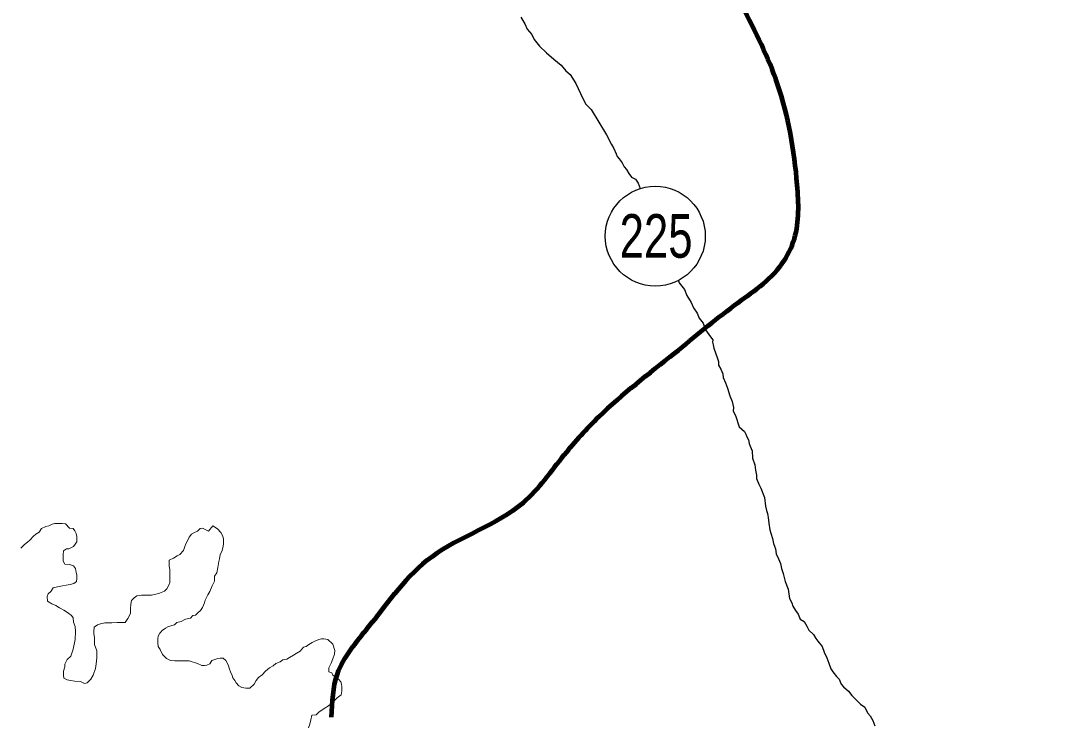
# Model space of a CAD drawing. Extents: x -1643653 to 4543381, y 1624270 to 13878484.
# Drawn here: x 627893 to 636293, y 8939733 to 8945383 of the extents above; entities that cross this region are included whole.
import ezdxf
from ezdxf.enums import TextEntityAlignment as Align

# ---------------------------------------------------------------- set-up
doc = ezdxf.new("R2010")
doc.units = 0
doc.header["$LTSCALE"] = 200
for name, color, linetype, lineweight in [('12', 7, 'Continuous', 25), ('23', 7, 'Continuous', 13), ('25', 7, 'Continuous', 13), ('48', 7, 'Continuous', 25), ('60', 7, 'Continuous', 13), ('9', 7, 'Continuous', 90)]:
    doc.layers.add(name, color=color, linetype=linetype, lineweight=lineweight)

msp = doc.modelspace()

# ---------------------------------------------------------------- linework, layer by layer
at = {"layer": '12'}
for points in [[(631906.5, 8945413.3), (631938.6, 8945360.5), (631958.3, 8945317.8), (631995.5, 8945275), (632015.2, 8945234.8), (632057.3, 8945181.9), (632111.9, 8945126.5), (632171.6, 8945076), (632231.2, 8945028.1), (632268.4, 8944982.8), (632303.2, 8944952.5), (632347.7, 8944882.1), (632387.1, 8944801.7), (632426.5, 8944718.8), (632471.1, 8944673.5), (632594.6, 8944469.9)], [(632594.6, 8944469.9), (632634.1, 8944392), (632653.8, 8944359.3), (632673.5, 8944316.7), (632680.8, 8944296.6), (632695.7, 8944276.4), (632720.5, 8944243.7), (632737.7, 8944213.6), (632755.1, 8944190.9), (632774.8, 8944158.2), (632794.6, 8944130.6), (632827, 8944112.8), (632849.3, 8944082.7), (632856.6, 8944060.1), (632865.4, 8944040)], [(633172.2, 8943297.1), (633178.3, 8943281.8), (633220.5, 8943229), (633240.1, 8943178.8), (633274.7, 8943123.5), (633294.4, 8943080.8), (633324.1, 8943038.1), (633338.8, 8942997.9), (633371, 8942957.6), (633390.6, 8942904.9), (633430.2, 8942849.6), (633447.5, 8942824.4), (633444.8, 8942804.4), (633452.2, 8942784.3), (633457, 8942756.8), (633474.1, 8942711.6), (633483.9, 8942681.5), (633493.7, 8942651.4), (633493.5, 8942621.3), (633513.2, 8942588.7), (633527.9, 8942551), (633532.7, 8942520.9), (633549.9, 8942478.3), (633567.1, 8942435.6), (633584.1, 8942375.4), (633603.8, 8942330.2), (633613.4, 8942280.1), (633613.2, 8942252.5), (633630.5, 8942217.4), (633659.8, 8942127.1)], [(633659.8, 8942127.1), (633702, 8942089.2), (633714.3, 8942066.6), (633721.7, 8942046.5), (633734, 8942021.4), (633741.3, 8941991.3), (633748.6, 8941971.2), (633763.3, 8941933.6), (633767.9, 8941876), (633785, 8941820.8), (633792.2, 8941778.2), (633799.4, 8941738.1), (633799.2, 8941710.5), (633818.8, 8941665.3), (633833.6, 8941635.2), (633863.1, 8941559.9)], [(633863.1, 8941559.9), (633872.5, 8941489.7), (633879.8, 8941454.6), (633887.1, 8941432.1), (633891.8, 8941399.5), (633899, 8941354.4), (633906.1, 8941299.2), (633913.4, 8941271.7), (633928.1, 8941229), (633935.3, 8941188.9), (633952.5, 8941146.2), (633957.1, 8941106.1), (633976.8, 8941065.9), (633991.6, 8941028.3), (633998.8, 8940988.2), (634013.5, 8940950.6), (634030.5, 8940885.3), (634055, 8940822.6)], [(634055, 8940822.6), (634064.5, 8940747.4), (634084.2, 8940714.8), (634091.5, 8940687.2), (634111.3, 8940652), (634133.5, 8940621.8), (634150.8, 8940584.1), (634183.1, 8940563.9), (634202.8, 8940526.2), (634220.1, 8940493.5), (634257.4, 8940460.7), (634277.1, 8940428.1), (634292, 8940405.4), (634326.7, 8940362.7), (634343.8, 8940317.5), (634363.5, 8940272.3), (634380.7, 8940229.6), (634395.3, 8940184.4), (634412.6, 8940159.3), (634442.4, 8940124.1), (634462.2, 8940101.4), (634479.4, 8940061.2), (634499.3, 8940038.6), (634539, 8940005.7), (634563.8, 8939970.5), (634601, 8939935.2), (634633.3, 8939900), (634670.6, 8939877.2), (634690.3, 8939832), (634712.6, 8939806.8), (634732.3, 8939769.1), (634749.5, 8939726.5)]]:
    msp.add_lwpolyline(points, dxfattribs=at)
at = {"layer": '23'}
for points in [[(628231.9, 8941078.9), (628232.1, 8941099), (628234.8, 8941131.5), (628257.4, 8941146.3), (628277.5, 8941146.2), (628315.1, 8941166), (628340.4, 8941203.4), (628340.6, 8941223.4), (628340.7, 8941245.9), (628335.9, 8941271), (628326.1, 8941291.1), (628311.2, 8941311.2), (628283.7, 8941313.9), (628251.5, 8941346.7), (628224, 8941349.4), (628194, 8941349.6), (628164, 8941349.8), (628143.9, 8941344.9), (628116.3, 8941332.6), (628093.8, 8941327.7), (628058.6, 8941310.4), (628038.4, 8941280.5), (628013.2, 8941265.6), (627993.1, 8941248.2), (627965.3, 8941215.9), (627945.2, 8941201), (627920.1, 8941181.1), (627892.3, 8941151.3)], [(628231.9, 8941078.9), (628232.1, 8941099), (628234.8, 8941131.5), (628257.4, 8941146.3), (628277.5, 8941146.2), (628315.1, 8941166), (628340.4, 8941203.4), (628340.6, 8941223.4), (628340.7, 8941245.9), (628335.9, 8941271), (628326.1, 8941291.1), (628311.2, 8941311.2), (628283.7, 8941313.9), (628251.5, 8941346.7), (628224, 8941349.4), (628194, 8941349.6), (628164, 8941349.8), (628143.9, 8941344.9), (628116.3, 8941332.6), (628093.8, 8941327.7), (628058.6, 8941310.4), (628038.4, 8941280.5), (628013.2, 8941265.6), (627993.1, 8941248.2), (627965.3, 8941215.9), (627945.2, 8941201), (627920.1, 8941181.1), (627892.3, 8941151.3)], [(629399, 8941289), (629351.7, 8941314.4), (629331.7, 8941309.5), (629311.5, 8941289.6), (629286.4, 8941277.2), (629261.3, 8941264.9), (629243.6, 8941240), (629230.9, 8941212.5), (629215.7, 8941187.6), (629208, 8941165.1), (629197.8, 8941132.6), (629167.5, 8941102.8), (629147.4, 8941090.4), (629117.3, 8941073.1), (629082.1, 8941055.8), (629082, 8941035.8), (629084.2, 8941008.2), (629089.1, 8940980.6), (629088.8, 8940950.6), (629088.6, 8940915.5), (629088.3, 8940878), (629080.6, 8940855.5), (629065.4, 8940825.6), (629045.2, 8940808.2), (629005.1, 8940790.9), (628975, 8940783.6), (628939.9, 8940776.3), (628917.4, 8940776.5), (628882.4, 8940776.7), (628859.9, 8940776.8), (628822.3, 8940769.6), (628802.2, 8940754.7), (628779.5, 8940732.3), (628774.3, 8940702.3), (628771.5, 8940664.8), (628771.2, 8940629.7), (628750.9, 8940587.3), (628730.7, 8940557.4), (628698.1, 8940555.1), (628665.6, 8940555.3), (628623.1, 8940553.1), (628600.6, 8940553.2), (628565.6, 8940553.5), (628530.5, 8940546.2), (628507.9, 8940536.3), (628480.3, 8940519), (628477.5, 8940484), (628477.3, 8940463.9), (628482.1, 8940436.4), (628484.2, 8940378.8), (628501.3, 8940328.6), (628500.9, 8940273.5), (628498, 8940223.5), (628490.2, 8940186), (628472.3, 8940133.5), (628454.6, 8940101.1), (628424.3, 8940071.2), (628401.8, 8940066.4), (628371.9, 8940081.6), (628324.4, 8940084.4), (628291.9, 8940089.6), (628264.5, 8940094.8), (628237.1, 8940110), (628234.7, 8940132.6), (628235, 8940165.1), (628245.2, 8940200.1), (628245.4, 8940222.6), (628263.2, 8940260.1), (628293.4, 8940284.9), (628311.3, 8940342.4), (628329.5, 8940419.8), (628330, 8940484.9), (628327.7, 8940525), (628315.5, 8940560.1), (628313.3, 8940592.7), (628298.4, 8940612.8), (628266.1, 8940635.6), (628236.2, 8940655.8), (628201.3, 8940673.6), (628174, 8940693.8), (628141.5, 8940706.5), (628106.7, 8940726.8), (628104.5, 8940764.3), (628112.1, 8940786.8), (628132.3, 8940804.2), (628152.5, 8940834.1), (628187.6, 8940841.4), (628225.2, 8940851.2), (628255.2, 8940856), (628287.8, 8940860.8), (628317.8, 8940868.1), (628338, 8940885.5), (628340.7, 8940908), (628340.9, 8940938), (628336, 8940958.1), (628331.3, 8940988.2), (628313.9, 8941010.8), (628281.5, 8941021), (628246.5, 8941023.8), (628231.7, 8941048.9), (628231.9, 8941078.9)], [(629399, 8941289), (629351.7, 8941314.4), (629331.7, 8941309.5), (629311.5, 8941289.6), (629286.4, 8941277.2), (629261.3, 8941264.9), (629243.6, 8941240), (629230.9, 8941212.5), (629215.7, 8941187.6), (629208, 8941165.1), (629197.8, 8941132.6), (629167.5, 8941102.8), (629147.4, 8941090.4), (629117.3, 8941073.1), (629082.1, 8941055.8), (629082, 8941035.8), (629084.2, 8941008.2), (629089.1, 8940980.6), (629088.8, 8940950.6), (629088.6, 8940915.5), (629088.3, 8940878), (629080.6, 8940855.5), (629065.4, 8940825.6), (629045.2, 8940808.2), (629005.1, 8940790.9), (628975, 8940783.6), (628939.9, 8940776.3), (628917.4, 8940776.5), (628882.4, 8940776.7), (628859.9, 8940776.8), (628822.3, 8940769.6), (628802.2, 8940754.7), (628779.5, 8940732.3), (628774.3, 8940702.3), (628771.5, 8940664.8), (628771.2, 8940629.7), (628750.9, 8940587.3), (628730.7, 8940557.4), (628698.1, 8940555.1), (628665.6, 8940555.3), (628623.1, 8940553.1), (628600.6, 8940553.2), (628565.6, 8940553.5), (628530.5, 8940546.2), (628507.9, 8940536.3), (628480.3, 8940519), (628477.5, 8940484), (628477.3, 8940463.9), (628482.1, 8940436.4), (628484.2, 8940378.8), (628501.3, 8940328.6), (628500.9, 8940273.5), (628498, 8940223.5), (628490.2, 8940186), (628472.3, 8940133.5), (628454.6, 8940101.1), (628424.3, 8940071.2), (628401.8, 8940066.4), (628371.9, 8940081.6), (628324.4, 8940084.4), (628291.9, 8940089.6), (628264.5, 8940094.8), (628237.1, 8940110), (628234.7, 8940132.6), (628235, 8940165.1), (628245.2, 8940200.1), (628245.4, 8940222.6), (628263.2, 8940260.1), (628293.4, 8940284.9), (628311.3, 8940342.4), (628329.5, 8940419.8), (628330, 8940484.9), (628327.7, 8940525), (628315.5, 8940560.1), (628313.3, 8940592.7), (628298.4, 8940612.8), (628266.1, 8940635.6), (628236.2, 8940655.8), (628201.3, 8940673.6), (628174, 8940693.8), (628141.5, 8940706.5), (628106.7, 8940726.8), (628104.5, 8940764.3), (628112.1, 8940786.8), (628132.3, 8940804.2), (628152.5, 8940834.1), (628187.6, 8940841.4), (628225.2, 8940851.2), (628255.2, 8940856), (628287.8, 8940860.8), (628317.8, 8940868.1), (628338, 8940885.5), (628340.7, 8940908), (628340.9, 8940938), (628336, 8940958.1), (628331.3, 8940988.2), (628313.9, 8941010.8), (628281.5, 8941021), (628246.5, 8941023.8), (628231.7, 8941048.9), (628231.9, 8941078.9)], [(630397.6, 8940383.6), (630357.8, 8940418.9), (630325.4, 8940424.2), (630305.3, 8940424.3), (630285.3, 8940419.4), (630252.7, 8940407.1), (630232.6, 8940394.7), (630205, 8940379.9), (630182.3, 8940362.5), (630162.3, 8940357.7), (630134.5, 8940325.3), (630101.9, 8940308), (630081.8, 8940293.1), (630049.1, 8940275.8), (630029, 8940260.9), (629996.4, 8940256.1), (629973.8, 8940241.2), (629938.7, 8940226.4), (629918.6, 8940209.1), (629888.4, 8940191.7), (629855.7, 8940164.4), (629830.5, 8940137), (629800.3, 8940114.7), (629782.6, 8940089.8), (629764.9, 8940062.4), (629729.6, 8940030.1), (629699.6, 8940030.2), (629667.1, 8940035.5), (629642.2, 8940048.2), (629619.9, 8940070.8), (629610, 8940090.9), (629595.2, 8940111.1), (629587.8, 8940131.1), (629575.5, 8940161.3), (629568.2, 8940181.3), (629555.9, 8940216.5), (629538.7, 8940251.6), (629516.3, 8940269.3), (629493.8, 8940269.4), (629473.8, 8940267.1), (629448.7, 8940259.7), (629426.1, 8940249.9), (629408.4, 8940224.9), (629385.8, 8940212.6), (629365.8, 8940210.2), (629345.8, 8940210.3), (629310.9, 8940228.1), (629243.6, 8940248.6), (629171, 8940249.1), (629128.5, 8940249.3), (629093.5, 8940252.1), (629061.1, 8940267.3), (629028.8, 8940300.1), (629011.6, 8940340.2), (628994.3, 8940362.9), (628992, 8940392.9), (628992.3, 8940425.5), (628994.9, 8940445.5), (629007.6, 8940470.4), (629027.8, 8940492.8), (629053, 8940510.2), (629073.1, 8940522.6), (629105.6, 8940532.4), (629125.7, 8940537.3), (629145.9, 8940557.2), (629178.4, 8940564.4), (629213.6, 8940584.2), (629253.7, 8940591.5), (629273.8, 8940611.4), (629293.8, 8940613.8), (629314, 8940633.7), (629334.2, 8940653.6), (629351.8, 8940676), (629367.1, 8940713.4), (629372.3, 8940735.9), (629392.6, 8940778.3), (629410.4, 8940805.8), (629428.2, 8940850.7), (629446, 8940888.1), (629446.3, 8940928.2), (629466.5, 8940955.6), (629474.3, 8940998.1), (629482.2, 8941045.6), (629487.4, 8941068.1), (629492.7, 8941103.1), (629505.3, 8941125.6), (629513.1, 8941155.6), (629518.3, 8941185.6), (629518.6, 8941225.6), (629513.8, 8941248.2), (629499, 8941278.3), (629471.7, 8941308.6), (629434.4, 8941331.3), (629399, 8941289)], [(630397.6, 8940383.6), (630357.8, 8940418.9), (630325.4, 8940424.2), (630305.3, 8940424.3), (630285.3, 8940419.4), (630252.7, 8940407.1), (630232.6, 8940394.7), (630205, 8940379.9), (630182.3, 8940362.5), (630162.3, 8940357.7), (630134.5, 8940325.3), (630101.9, 8940308), (630081.8, 8940293.1), (630049.1, 8940275.8), (630029, 8940260.9), (629996.4, 8940256.1), (629973.8, 8940241.2), (629938.7, 8940226.4), (629918.6, 8940209.1), (629888.4, 8940191.7), (629855.7, 8940164.4), (629830.5, 8940137), (629800.3, 8940114.7), (629782.6, 8940089.8), (629764.9, 8940062.4), (629729.6, 8940030.1), (629699.6, 8940030.2), (629667.1, 8940035.5), (629642.2, 8940048.2), (629619.9, 8940070.8), (629610, 8940090.9), (629595.2, 8940111.1), (629587.8, 8940131.1), (629575.5, 8940161.3), (629568.2, 8940181.3), (629555.9, 8940216.5), (629538.7, 8940251.6), (629516.3, 8940269.3), (629493.8, 8940269.4), (629473.8, 8940267.1), (629448.7, 8940259.7), (629426.1, 8940249.9), (629408.4, 8940224.9), (629385.8, 8940212.6), (629365.8, 8940210.2), (629345.8, 8940210.3), (629310.9, 8940228.1), (629243.6, 8940248.6), (629171, 8940249.1), (629128.5, 8940249.3), (629093.5, 8940252.1), (629061.1, 8940267.3), (629028.8, 8940300.1), (629011.6, 8940340.2), (628994.3, 8940362.9), (628992, 8940392.9), (628992.3, 8940425.5), (628994.9, 8940445.5), (629007.6, 8940470.4), (629027.8, 8940492.8), (629053, 8940510.2), (629073.1, 8940522.6), (629105.6, 8940532.4), (629125.7, 8940537.3), (629145.9, 8940557.2), (629178.4, 8940564.4), (629213.6, 8940584.2), (629253.7, 8940591.5), (629273.8, 8940611.4), (629293.8, 8940613.8), (629314, 8940633.7), (629334.2, 8940653.6), (629351.8, 8940676), (629367.1, 8940713.4), (629372.3, 8940735.9), (629392.6, 8940778.3), (629410.4, 8940805.8), (629428.2, 8940850.7), (629446, 8940888.1), (629446.3, 8940928.2), (629466.5, 8940955.6), (629474.3, 8940998.1), (629482.2, 8941045.6), (629487.4, 8941068.1), (629492.7, 8941103.1), (629505.3, 8941125.6), (629513.1, 8941155.6), (629518.3, 8941185.6), (629518.6, 8941225.6), (629513.8, 8941248.2), (629499, 8941278.3), (629471.7, 8941308.6), (629434.4, 8941331.3), (629399, 8941289)], [(630202.4, 8939711.5), (630212.6, 8939741.5), (630220.4, 8939776.4), (630228.2, 8939811.4), (630263.2, 8939816.2), (630285.9, 8939836.1), (630328.6, 8939865.9), (630361.3, 8939888.2), (630399.1, 8939920.5), (630431.8, 8939952.8), (630464.5, 8939975.1), (630469.8, 8940007.6), (630470, 8940040.2), (630467.7, 8940060.2), (630460.3, 8940080.3), (630443, 8940100.4), (630420.6, 8940115.6), (630398.2, 8940133.3), (630388.3, 8940153.4), (630365.9, 8940161), (630366.1, 8940191.1), (630383.9, 8940228.5), (630396.7, 8940263.5), (630409.5, 8940300.9), (630412.2, 8940331), (630397.6, 8940383.6)], [(630202.4, 8939711.5), (630212.6, 8939741.5), (630220.4, 8939776.4), (630228.2, 8939811.4), (630263.2, 8939816.2), (630285.9, 8939836.1), (630328.6, 8939865.9), (630361.3, 8939888.2), (630399.1, 8939920.5), (630431.8, 8939952.8), (630464.5, 8939975.1), (630469.8, 8940007.6), (630470, 8940040.2), (630467.7, 8940060.2), (630460.3, 8940080.3), (630443, 8940100.4), (630420.6, 8940115.6), (630398.2, 8940133.3), (630388.3, 8940153.4), (630365.9, 8940161), (630366.1, 8940191.1), (630383.9, 8940228.5), (630396.7, 8940263.5), (630409.5, 8940300.9), (630412.2, 8940331), (630397.6, 8940383.6)]]:
    msp.add_lwpolyline(points, dxfattribs=at)
at = {"layer": '25'}
for points in [[(628231.9, 8941078.9), (628232.1, 8941099), (628234.8, 8941131.5), (628257.4, 8941146.3), (628277.5, 8941146.2), (628315.1, 8941166), (628340.4, 8941203.4), (628340.6, 8941223.4), (628340.7, 8941245.9), (628335.9, 8941271), (628326.1, 8941291.1), (628311.2, 8941311.2), (628283.7, 8941313.9), (628251.5, 8941346.7), (628224, 8941349.4), (628194, 8941349.6), (628164, 8941349.8), (628143.9, 8941344.9), (628116.3, 8941332.6), (628093.8, 8941327.7), (628058.6, 8941310.4), (628038.4, 8941280.5), (628013.2, 8941265.6), (627993.1, 8941248.2), (627965.3, 8941215.9), (627945.2, 8941201), (627920.1, 8941181.1), (627892.3, 8941151.3)], [(629399, 8941289), (629351.7, 8941314.4), (629331.7, 8941309.5), (629311.5, 8941289.6), (629286.4, 8941277.2), (629261.3, 8941264.9), (629243.6, 8941240), (629230.9, 8941212.5), (629215.7, 8941187.6), (629208, 8941165.1), (629197.8, 8941132.6), (629167.5, 8941102.8), (629147.4, 8941090.4), (629117.3, 8941073.1), (629082.1, 8941055.8), (629082, 8941035.8), (629084.2, 8941008.2), (629089.1, 8940980.6), (629088.8, 8940950.6), (629088.6, 8940915.5), (629088.3, 8940878), (629080.6, 8940855.5), (629065.4, 8940825.6), (629045.2, 8940808.2), (629005.1, 8940790.9), (628975, 8940783.6), (628939.9, 8940776.3), (628917.4, 8940776.5), (628882.4, 8940776.7), (628859.9, 8940776.8), (628822.3, 8940769.6), (628802.2, 8940754.7), (628779.5, 8940732.3), (628774.3, 8940702.3), (628771.5, 8940664.8), (628771.2, 8940629.7), (628750.9, 8940587.3), (628730.7, 8940557.4), (628698.1, 8940555.1), (628665.6, 8940555.3), (628623.1, 8940553.1), (628600.6, 8940553.2), (628565.6, 8940553.5), (628530.5, 8940546.2), (628507.9, 8940536.3), (628480.3, 8940519), (628477.5, 8940484), (628477.3, 8940463.9), (628482.1, 8940436.4), (628484.2, 8940378.8), (628501.3, 8940328.6), (628500.9, 8940273.5), (628498, 8940223.5), (628490.2, 8940186), (628472.3, 8940133.5), (628454.6, 8940101.1), (628424.3, 8940071.2), (628401.8, 8940066.4), (628371.9, 8940081.6), (628324.4, 8940084.4), (628291.9, 8940089.6), (628264.5, 8940094.8), (628237.1, 8940110), (628234.7, 8940132.6), (628235, 8940165.1), (628245.2, 8940200.1), (628245.4, 8940222.6), (628263.2, 8940260.1), (628293.4, 8940284.9), (628311.3, 8940342.4), (628329.5, 8940419.8), (628330, 8940484.9), (628327.7, 8940525), (628315.5, 8940560.1), (628313.3, 8940592.7), (628298.4, 8940612.8), (628266.1, 8940635.6), (628236.2, 8940655.8), (628201.3, 8940673.6), (628174, 8940693.8), (628141.5, 8940706.5), (628106.7, 8940726.8), (628104.5, 8940764.3), (628112.1, 8940786.8), (628132.3, 8940804.2), (628152.5, 8940834.1), (628187.6, 8940841.4), (628225.2, 8940851.2), (628255.2, 8940856), (628287.8, 8940860.8), (628317.8, 8940868.1), (628338, 8940885.5), (628340.7, 8940908), (628340.9, 8940938), (628336, 8940958.1), (628331.3, 8940988.2), (628313.9, 8941010.8), (628281.5, 8941021), (628246.5, 8941023.8), (628231.7, 8941048.9), (628231.9, 8941078.9)], [(630397.6, 8940383.6), (630357.8, 8940418.9), (630325.4, 8940424.2), (630305.3, 8940424.3), (630285.3, 8940419.4), (630252.7, 8940407.1), (630232.6, 8940394.7), (630205, 8940379.9), (630182.3, 8940362.5), (630162.3, 8940357.7), (630134.5, 8940325.3), (630101.9, 8940308), (630081.8, 8940293.1), (630049.1, 8940275.8), (630029, 8940260.9), (629996.4, 8940256.1), (629973.8, 8940241.2), (629938.7, 8940226.4), (629918.6, 8940209.1), (629888.4, 8940191.7), (629855.7, 8940164.4), (629830.5, 8940137), (629800.3, 8940114.7), (629782.6, 8940089.8), (629764.9, 8940062.4), (629729.6, 8940030.1), (629699.6, 8940030.2), (629667.1, 8940035.5), (629642.2, 8940048.2), (629619.9, 8940070.8), (629610, 8940090.9), (629595.2, 8940111.1), (629587.8, 8940131.1), (629575.5, 8940161.3), (629568.2, 8940181.3), (629555.9, 8940216.5), (629538.7, 8940251.6), (629516.3, 8940269.3), (629493.8, 8940269.4), (629473.8, 8940267.1), (629448.7, 8940259.7), (629426.1, 8940249.9), (629408.4, 8940224.9), (629385.8, 8940212.6), (629365.8, 8940210.2), (629345.8, 8940210.3), (629310.9, 8940228.1), (629243.6, 8940248.6), (629171, 8940249.1), (629128.5, 8940249.3), (629093.5, 8940252.1), (629061.1, 8940267.3), (629028.8, 8940300.1), (629011.6, 8940340.2), (628994.3, 8940362.9), (628992, 8940392.9), (628992.3, 8940425.5), (628994.9, 8940445.5), (629007.6, 8940470.4), (629027.8, 8940492.8), (629053, 8940510.2), (629073.1, 8940522.6), (629105.6, 8940532.4), (629125.7, 8940537.3), (629145.9, 8940557.2), (629178.4, 8940564.4), (629213.6, 8940584.2), (629253.7, 8940591.5), (629273.8, 8940611.4), (629293.8, 8940613.8), (629314, 8940633.7), (629334.2, 8940653.6), (629351.8, 8940676), (629367.1, 8940713.4), (629372.3, 8940735.9), (629392.6, 8940778.3), (629410.4, 8940805.8), (629428.2, 8940850.7), (629446, 8940888.1), (629446.3, 8940928.2), (629466.5, 8940955.6), (629474.3, 8940998.1), (629482.2, 8941045.6), (629487.4, 8941068.1), (629492.7, 8941103.1), (629505.3, 8941125.6), (629513.1, 8941155.6), (629518.3, 8941185.6), (629518.6, 8941225.6), (629513.8, 8941248.2), (629499, 8941278.3), (629471.7, 8941308.6), (629434.4, 8941331.3), (629399, 8941289)], [(630202.4, 8939711.5), (630212.6, 8939741.5), (630220.4, 8939776.4), (630228.2, 8939811.4), (630263.2, 8939816.2), (630285.9, 8939836.1), (630328.6, 8939865.9), (630361.3, 8939888.2), (630399.1, 8939920.5), (630431.8, 8939952.8), (630464.5, 8939975.1), (630469.8, 8940007.6), (630470, 8940040.2), (630467.7, 8940060.2), (630460.3, 8940080.3), (630443, 8940100.4), (630420.6, 8940115.6), (630398.2, 8940133.3), (630388.3, 8940153.4), (630365.9, 8940161), (630366.1, 8940191.1), (630383.9, 8940228.5), (630396.7, 8940263.5), (630409.5, 8940300.9), (630412.2, 8940331), (630397.6, 8940383.6)]]:
    msp.add_lwpolyline(points, dxfattribs=at)
at = {"layer": '48'}
msp.add_circle((632986.6, 8943656.4), 401.3, dxfattribs=at)
at = {"layer": '60', "lineweight": 25}
msp.add_spline([(814781, 9009175.5), (814787.2, 9009173.4), (814796.9, 9009173.4), (814799.4, 9009172.4), (814805.1, 9009174.5), (814805.6, 9009176.5), (814811.7, 9009179.5), (814811.7, 9009179.5), (814801.5, 9009181), (814790.7, 9009181.5), (814784.1, 9009183.1), (814777.4, 9009185.1), (814778.4, 9009175.5)], degree=3, dxfattribs=at)
at = {"layer": '9'}
msp.add_spline([(630387.4, 8939797.8), (630434.2, 8940142.1), (630686.5, 8940523.6), (631192.1, 8941084.2), (631927.5, 8941519.8), (632256.1, 8941901.8), (632534.2, 8942207.6), (633141.9, 8942718.3), (633623.2, 8943101.4), (634002.9, 8943433.2), (634103.5, 8943636.5), (634126.4, 8944067), (633968.9, 8944876), (633685.2, 8945506.9), (633295.3, 8946896.6), (633418.3, 8947606.3), (633184.9, 8948338.8), (632825.2, 8948918.6), (632848.4, 8949298.5), (633991.4, 8949661), (634446.8, 8950119.9), (634848.2, 8951084.8), (634971.3, 8951794.5), (634968.7, 8952224.9), (635094.3, 8952504.3), (635191.9, 8953213.8), (635441.4, 8954051.1), (635362.8, 8954430.2), (634875.3, 8955110.3)], degree=3, dxfattribs=at)

# ---------------------------------------------------------------- texts
at = {"layer": '48', "width": 0.75}
msp.add_text('225', height=350, dxfattribs=at).set_placement((632993.2, 8943483.1), align=Align.CENTER)

doc.saveas('drawing.dxf')
